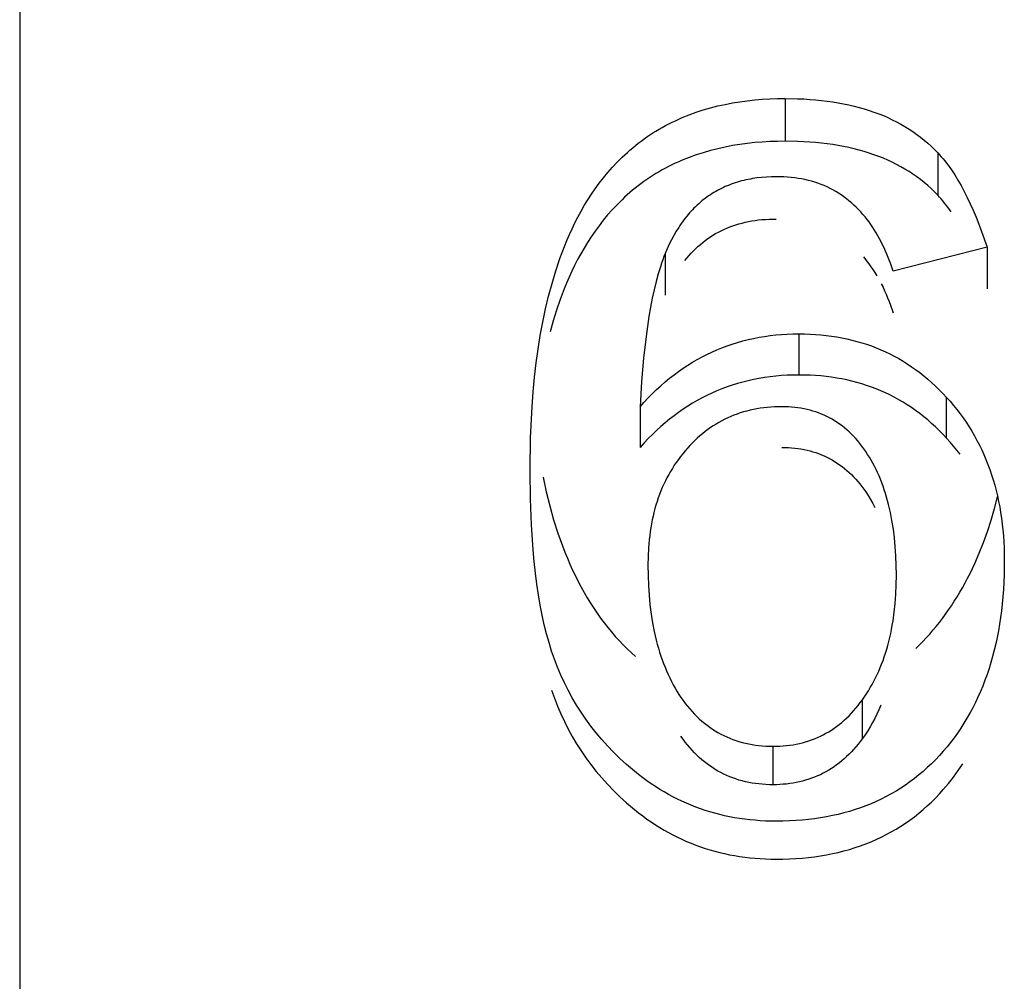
# Model space of a CAD drawing. Header units: millimetres. Extents: x -2637 to -1637, y 678 to 1678.
# Tile 324 of 348: x -1948.72 to -1946.31, y 1444.69 to 1447.04. Entities that reach past the tile are written whole.
import ezdxf

# ---------------------------------------------------------------- set-up
doc = ezdxf.new("R2010")
doc.units = ezdxf.units.MM
doc.layers.add('Make2D$B.SHOW mini', color=7, linetype='Continuous', true_color=0x000000)

msp = doc.modelspace()

# ---------------------------------------------------------------- linework, layer by layer
at = {"layer": 'Make2D$B.SHOW mini', "color": 18, "lineweight": -3, "true_color": 0x000000}
for points in [[(-1948.7173, 1461.156), (-1948.7173, 1461.1556), (-1948.7173, 1461.1542), (-1948.7173, 1461.1486), (-1948.7173, 1461.1262), (-1948.7173, 1461.0347), (-1948.7173, 1460.6552), (-1948.7173, 1459.0497), (-1948.7173, 1452.3692), (-1948.7173, 1431.156)], [(-1948.7173, 1461.1556), (-1948.7173, 1461.1552), (-1948.7173, 1431.156)], [(-1947.4684, 1445.9345), (-1947.4672, 1446.0149), (-1947.4635, 1446.0913), (-1947.4607, 1446.128), (-1947.4573, 1446.1637), (-1947.4533, 1446.1985), (-1947.4486, 1446.2325), (-1947.4433, 1446.2659), (-1947.4373, 1446.2985), (-1947.4306, 1446.3306), (-1947.4231, 1446.3622), (-1947.4147, 1446.3933), (-1947.4055, 1446.4239), (-1947.3953, 1446.454), (-1947.3899, 1446.4689), (-1947.3842, 1446.4836), (-1947.3782, 1446.4982), (-1947.372, 1446.5127), (-1947.3654, 1446.527), (-1947.3585, 1446.5413), (-1947.3513, 1446.5554), (-1947.3437, 1446.5695), (-1947.3357, 1446.5834), (-1947.3272, 1446.5973), (-1947.3183, 1446.6111), (-1947.3089, 1446.6247), (-1947.2991, 1446.6382), (-1947.2888, 1446.6515), (-1947.2781, 1446.6646), (-1947.2669, 1446.6773), (-1947.2552, 1446.6898), (-1947.243, 1446.7019), (-1947.2368, 1446.7079), (-1947.2304, 1446.7137), (-1947.2239, 1446.7194), (-1947.2173, 1446.725), (-1947.2106, 1446.7305), (-1947.2037, 1446.7359), (-1947.1967, 1446.7412), (-1947.1897, 1446.7464), (-1947.1825, 1446.7515), (-1947.1752, 1446.7564), (-1947.1678, 1446.7612), (-1947.1603, 1446.7659), (-1947.1526, 1446.7705), (-1947.1449, 1446.7749), (-1947.1371, 1446.7792), (-1947.1291, 1446.7834), (-1947.1211, 1446.7874), (-1947.1129, 1446.7913), (-1947.1047, 1446.7951), (-1947.0963, 1446.7987), (-1947.0794, 1446.8055), (-1947.0622, 1446.8118), (-1947.0447, 1446.8175), (-1947.0271, 1446.8226), (-1947.0092, 1446.8273), (-1946.9913, 1446.8313), (-1946.9733, 1446.8348), (-1946.9552, 1446.8378), (-1946.9371, 1446.8402), (-1946.9188, 1446.8422), (-1946.9004, 1446.8437), (-1946.8818, 1446.8447), (-1946.8631, 1446.8453), (-1946.8442, 1446.8455)], [(-1946.8442, 1446.8455), (-1946.8137, 1446.845), (-1946.7988, 1446.8444), (-1946.7842, 1446.8435), (-1946.7697, 1446.8423), (-1946.7556, 1446.8409), (-1946.7416, 1446.8392), (-1946.7279, 1446.8373), (-1946.7145, 1446.835), (-1946.7012, 1446.8326), (-1946.6883, 1446.8299), (-1946.6755, 1446.8269), (-1946.663, 1446.8237), (-1946.6507, 1446.8202), (-1946.6387, 1446.8164), (-1946.6269, 1446.8124), (-1946.6153, 1446.8081), (-1946.604, 1446.8036), (-1946.593, 1446.7988), (-1946.5821, 1446.7937), (-1946.5715, 1446.7884), (-1946.5611, 1446.7828), (-1946.551, 1446.777), (-1946.5411, 1446.7709), (-1946.5315, 1446.7645), (-1946.5221, 1446.7579), (-1946.5129, 1446.751), (-1946.504, 1446.7439), (-1946.4953, 1446.7364), (-1946.4868, 1446.7288), (-1946.4786, 1446.7208), (-1946.4707, 1446.7127)], [(-1946.8442, 1446.8455), (-1946.8442, 1446.7409)], [(-1946.8442, 1446.7409), (-1946.8631, 1446.7407), (-1946.8818, 1446.7401), (-1946.9004, 1446.7391), (-1946.9188, 1446.7376), (-1946.9371, 1446.7357), (-1946.9553, 1446.7332), (-1946.9733, 1446.7303), (-1946.9914, 1446.7268), (-1947.0093, 1446.7228), (-1947.0271, 1446.7182), (-1947.0448, 1446.713), (-1947.0623, 1446.7074), (-1947.0795, 1446.7011), (-1947.0965, 1446.6943), (-1947.1048, 1446.6907), (-1947.1131, 1446.687), (-1947.1212, 1446.6831), (-1947.1293, 1446.6791), (-1947.1373, 1446.675), (-1947.1451, 1446.6707), (-1947.1529, 1446.6663), (-1947.1605, 1446.6617), (-1947.168, 1446.657), (-1947.1755, 1446.6522), (-1947.1828, 1446.6473), (-1947.19, 1446.6423), (-1947.197, 1446.6371), (-1947.204, 1446.6319), (-1947.2109, 1446.6265), (-1947.2176, 1446.621), (-1947.2242, 1446.6154), (-1947.2307, 1446.6097), (-1947.2371, 1446.6038), (-1947.2434, 1446.5979), (-1947.2556, 1446.5858), (-1947.2673, 1446.5734), (-1947.2786, 1446.5606), (-1947.2894, 1446.5475), (-1947.2997, 1446.5342), (-1947.3095, 1446.5207), (-1947.3189, 1446.5071), (-1947.3279, 1446.4933), (-1947.3364, 1446.4794), (-1947.3444, 1446.4654), (-1947.352, 1446.4514), (-1947.3593, 1446.4372), (-1947.3662, 1446.423), (-1947.3727, 1446.4086), (-1947.379, 1446.3941), (-1947.3849, 1446.3795), (-1947.3947, 1446.3539), (-1947.4036, 1446.3279), (-1947.4119, 1446.3015), (-1947.4194, 1446.2748)], [(-1946.4707, 1446.6089), (-1946.4786, 1446.6171), (-1946.4868, 1446.625), (-1946.4953, 1446.6326), (-1946.504, 1446.6399), (-1946.5129, 1446.647), (-1946.5221, 1446.6539), (-1946.5315, 1446.6604), (-1946.5411, 1446.6668), (-1946.551, 1446.6728), (-1946.5611, 1446.6786), (-1946.5715, 1446.6842), (-1946.5821, 1446.6895), (-1946.593, 1446.6945), (-1946.604, 1446.6992), (-1946.6153, 1446.7038), (-1946.6269, 1446.708), (-1946.6387, 1446.712), (-1946.6507, 1446.7157), (-1946.663, 1446.7192), (-1946.6755, 1446.7224), (-1946.6883, 1446.7254), (-1946.7012, 1446.7281), (-1946.7145, 1446.7305), (-1946.7279, 1446.7327), (-1946.7416, 1446.7346), (-1946.7556, 1446.7363), (-1946.7697, 1446.7377), (-1946.7842, 1446.7389), (-1946.7988, 1446.7398), (-1946.8137, 1446.7404), (-1946.8442, 1446.7409)], [(-1946.4707, 1446.7127), (-1946.4663, 1446.708), (-1946.4621, 1446.7031), (-1946.4578, 1446.6982), (-1946.4536, 1446.693), (-1946.4495, 1446.6877), (-1946.4454, 1446.6822), (-1946.4413, 1446.6765), (-1946.4373, 1446.6707), (-1946.4293, 1446.6586), (-1946.4214, 1446.6458), (-1946.4137, 1446.6324), (-1946.4062, 1446.6184), (-1946.3987, 1446.6036), (-1946.3914, 1446.5882), (-1946.3843, 1446.5722), (-1946.3772, 1446.5555), (-1946.3702, 1446.5382), (-1946.3634, 1446.5202), (-1946.35, 1446.4822)], [(-1946.4707, 1446.7127), (-1946.4707, 1446.6089)], [(-1946.8659, 1446.6541), (-1946.8779, 1446.6539), (-1946.8898, 1446.6533), (-1946.9014, 1446.6524), (-1946.9128, 1446.6511), (-1946.9184, 1446.6504), (-1946.9239, 1446.6495), (-1946.9294, 1446.6485), (-1946.9349, 1446.6475), (-1946.9402, 1446.6464), (-1946.9455, 1446.6451), (-1946.9508, 1446.6438), (-1946.956, 1446.6424), (-1946.9611, 1446.6409), (-1946.9662, 1446.6393), (-1946.9713, 1446.6376), (-1946.9762, 1446.6358), (-1946.9811, 1446.6339), (-1946.986, 1446.632), (-1946.9908, 1446.6299), (-1946.9955, 1446.6278), (-1947.0002, 1446.6255), (-1947.0048, 1446.6232), (-1947.0094, 1446.6208), (-1947.0139, 1446.6182), (-1947.0184, 1446.6156), (-1947.0228, 1446.6129), (-1947.0271, 1446.6102), (-1947.0314, 1446.6073), (-1947.0356, 1446.6043), (-1947.0398, 1446.6012), (-1947.0439, 1446.5981), (-1947.0479, 1446.5948), (-1947.0519, 1446.5915), (-1947.0558, 1446.588), (-1947.0597, 1446.5845), (-1947.0635, 1446.5809), (-1947.0673, 1446.5772), (-1947.071, 1446.5734), (-1947.0746, 1446.5695), (-1947.0782, 1446.5655), (-1947.0817, 1446.5614), (-1947.0852, 1446.5573), (-1947.0886, 1446.553), (-1947.0919, 1446.5487), (-1947.0952, 1446.5442), (-1947.0985, 1446.5397), (-1947.1017, 1446.535), (-1947.1048, 1446.5303), (-1947.1108, 1446.5206), (-1947.1167, 1446.5105), (-1947.1223, 1446.5), (-1947.1277, 1446.4892), (-1947.1328, 1446.478), (-1947.1377, 1446.4664)], [(-1946.5802, 1446.4232), (-1946.5859, 1446.4402), (-1946.5921, 1446.4566), (-1946.5953, 1446.4646), (-1946.5987, 1446.4724), (-1946.6021, 1446.4801), (-1946.6057, 1446.4877), (-1946.6094, 1446.4951), (-1946.6132, 1446.5024), (-1946.6172, 1446.5096), (-1946.6212, 1446.5166), (-1946.6255, 1446.5235), (-1946.6298, 1446.5302), (-1946.6343, 1446.5369), (-1946.639, 1446.5434), (-1946.6438, 1446.5497), (-1946.6488, 1446.556), (-1946.654, 1446.5621), (-1946.6593, 1446.568), (-1946.6647, 1446.5738), (-1946.6703, 1446.5794), (-1946.6761, 1446.5849), (-1946.682, 1446.5902), (-1946.6881, 1446.5953), (-1946.6942, 1446.6003), (-1946.7006, 1446.605), (-1946.7071, 1446.6095), (-1946.7137, 1446.6139), (-1946.7205, 1446.618), (-1946.7274, 1446.6219), (-1946.7344, 1446.6256), (-1946.7416, 1446.6291), (-1946.7489, 1446.6323), (-1946.7564, 1446.6353), (-1946.7639, 1446.6381), (-1946.7717, 1446.6407), (-1946.7795, 1446.643), (-1946.7875, 1446.6451), (-1946.7957, 1446.647), (-1946.804, 1446.6487), (-1946.8124, 1446.6501), (-1946.8209, 1446.6513), (-1946.8296, 1446.6523), (-1946.8385, 1446.6531), (-1946.8475, 1446.6536), (-1946.8566, 1446.654), (-1946.8659, 1446.6541)], [(-1946.4379, 1446.5683), (-1946.4419, 1446.5739), (-1946.4459, 1446.5794), (-1946.4499, 1446.5847), (-1946.454, 1446.5898), (-1946.4581, 1446.5949), (-1946.4623, 1446.5997), (-1946.4664, 1446.6044), (-1946.4707, 1446.6089)], [(-1947.0896, 1446.4491), (-1947.0846, 1446.4553), (-1947.0794, 1446.4614), (-1947.0741, 1446.4673), (-1947.0687, 1446.4729), (-1947.0632, 1446.4784), (-1947.0575, 1446.4837), (-1947.0517, 1446.4887), (-1947.0458, 1446.4936), (-1947.0397, 1446.4983), (-1947.0336, 1446.5027), (-1947.0273, 1446.507), (-1947.0208, 1446.5111), (-1947.0143, 1446.515), (-1947.0076, 1446.5186), (-1947.0008, 1446.5221), (-1946.9939, 1446.5254), (-1946.9868, 1446.5284), (-1946.9796, 1446.5313), (-1946.9723, 1446.534), (-1946.9649, 1446.5365), (-1946.9573, 1446.5388), (-1946.9497, 1446.5408), (-1946.9418, 1446.5427), (-1946.9339, 1446.5444), (-1946.9258, 1446.5459), (-1946.9177, 1446.5472), (-1946.9093, 1446.5483), (-1946.9009, 1446.5492), (-1946.8923, 1446.5498), (-1946.8836, 1446.5503), (-1946.8748, 1446.5506), (-1946.8659, 1446.5507)], [(-1946.35, 1446.4822), (-1946.5802, 1446.4232)], [(-1946.35, 1446.4822), (-1946.35, 1446.38)], [(-1947.1377, 1446.4664), (-1947.1407, 1446.4587), (-1947.1437, 1446.4508), (-1947.1466, 1446.4426), (-1947.1494, 1446.4341), (-1947.1549, 1446.4164), (-1947.16, 1446.3976), (-1947.1648, 1446.3778), (-1947.1694, 1446.3569), (-1947.1736, 1446.335), (-1947.1776, 1446.3121), (-1947.1813, 1446.2881), (-1947.1847, 1446.2631), (-1947.1906, 1446.21), (-1947.1954, 1446.1528), (-1947.199, 1446.0915)], [(-1947.1377, 1446.4664), (-1947.1377, 1446.3644)], [(-1946.6526, 1446.4578), (-1946.6492, 1446.4538), (-1946.6458, 1446.4496), (-1946.6393, 1446.4412), (-1946.6342, 1446.4341), (-1946.6293, 1446.4269), (-1946.6245, 1446.4195), (-1946.6199, 1446.412)], [(-1946.6089, 1446.3919), (-1946.6048, 1446.3837), (-1946.6009, 1446.3753), (-1946.5972, 1446.3668), (-1946.5935, 1446.3581), (-1946.59, 1446.3492), (-1946.5866, 1446.3401), (-1946.5802, 1446.3214)], [(-1947.199, 1446.0915), (-1947.1891, 1446.1025), (-1947.1791, 1446.1131), (-1947.169, 1446.1234), (-1947.1587, 1446.1334), (-1947.1482, 1446.1429), (-1947.1376, 1446.1522), (-1947.1269, 1446.1611), (-1947.116, 1446.1696), (-1947.1049, 1446.1778), (-1947.0937, 1446.1856), (-1947.0824, 1446.1931), (-1947.0709, 1446.2002), (-1947.0593, 1446.207), (-1947.0475, 1446.2135), (-1947.0355, 1446.2195), (-1947.0235, 1446.2253), (-1947.0112, 1446.2307), (-1946.9989, 1446.2357), (-1946.9863, 1446.2404), (-1946.9737, 1446.2448), (-1946.9609, 1446.2487), (-1946.9479, 1446.2524), (-1946.9348, 1446.2557), (-1946.9215, 1446.2586), (-1946.9081, 1446.2612), (-1946.8946, 1446.2635), (-1946.8809, 1446.2654), (-1946.8671, 1446.267), (-1946.8531, 1446.2682), (-1946.839, 1446.2691), (-1946.8248, 1446.2696), (-1946.8104, 1446.2698)], [(-1946.8104, 1446.2698), (-1946.7967, 1446.2696), (-1946.7832, 1446.2691), (-1946.7699, 1446.2684), (-1946.7567, 1446.2673), (-1946.7437, 1446.2659), (-1946.7308, 1446.2643), (-1946.7181, 1446.2623), (-1946.7055, 1446.26), (-1946.6931, 1446.2574), (-1946.6808, 1446.2545), (-1946.6687, 1446.2514), (-1946.6567, 1446.2479), (-1946.6449, 1446.2441), (-1946.6332, 1446.24), (-1946.6217, 1446.2356), (-1946.6103, 1446.2308), (-1946.5991, 1446.2258), (-1946.5881, 1446.2205), (-1946.5772, 1446.2149), (-1946.5664, 1446.209), (-1946.5558, 1446.2027), (-1946.5453, 1446.1962), (-1946.535, 1446.1894), (-1946.5249, 1446.1823), (-1946.5149, 1446.1748), (-1946.5051, 1446.1671), (-1946.4954, 1446.159), (-1946.4858, 1446.1507), (-1946.4765, 1446.1421), (-1946.4672, 1446.1331), (-1946.4581, 1446.1239), (-1946.4492, 1446.1143)], [(-1946.8104, 1446.2698), (-1946.8104, 1446.169)], [(-1946.8104, 1446.169), (-1946.8248, 1446.1688), (-1946.839, 1446.1683), (-1946.8531, 1446.1674), (-1946.8671, 1446.1662), (-1946.8809, 1446.1647), (-1946.8946, 1446.1628), (-1946.9081, 1446.1605), (-1946.9215, 1446.158), (-1946.9348, 1446.155), (-1946.9479, 1446.1518), (-1946.9609, 1446.1481), (-1946.9737, 1446.1442), (-1946.9863, 1446.1398), (-1946.9989, 1446.1352), (-1947.0112, 1446.1302), (-1947.0235, 1446.1248), (-1947.0355, 1446.1191), (-1947.0475, 1446.1131), (-1947.0593, 1446.1067), (-1947.0709, 1446.0999), (-1947.0824, 1446.0929), (-1947.0937, 1446.0854), (-1947.1049, 1446.0776), (-1947.116, 1446.0695), (-1947.1269, 1446.061), (-1947.1376, 1446.0522), (-1947.1482, 1446.043), (-1947.1587, 1446.0335), (-1947.169, 1446.0236), (-1947.1791, 1446.0134), (-1947.1891, 1446.0029), (-1947.199, 1445.992)], [(-1946.4492, 1446.0146), (-1946.4581, 1446.0241), (-1946.4672, 1446.0333), (-1946.4765, 1446.0421), (-1946.4858, 1446.0507), (-1946.4954, 1446.059), (-1946.5051, 1446.067), (-1946.5149, 1446.0747), (-1946.5249, 1446.0821), (-1946.535, 1446.0892), (-1946.5453, 1446.096), (-1946.5558, 1446.1024), (-1946.5664, 1446.1086), (-1946.5772, 1446.1145), (-1946.5881, 1446.1201), (-1946.5991, 1446.1254), (-1946.6103, 1446.1303), (-1946.6217, 1446.135), (-1946.6332, 1446.1394), (-1946.6449, 1446.1435), (-1946.6567, 1446.1472), (-1946.6687, 1446.1507), (-1946.6808, 1446.1539), (-1946.6931, 1446.1568), (-1946.7055, 1446.1593), (-1946.7181, 1446.1616), (-1946.7308, 1446.1636), (-1946.7437, 1446.1652), (-1946.7567, 1446.1666), (-1946.7699, 1446.1676), (-1946.7832, 1446.1684), (-1946.7967, 1446.1688), (-1946.8104, 1446.169)], [(-1946.4492, 1446.1143), (-1946.4406, 1446.1046), (-1946.4322, 1446.0947), (-1946.4241, 1446.0846), (-1946.4162, 1446.0743), (-1946.4086, 1446.0639), (-1946.4013, 1446.0533), (-1946.3943, 1446.0425), (-1946.3876, 1446.0315), (-1946.3811, 1446.0204), (-1946.3749, 1446.0091), (-1946.369, 1445.9976), (-1946.3633, 1445.9859), (-1946.3579, 1445.9741), (-1946.3528, 1445.9621), (-1946.348, 1445.9499), (-1946.3434, 1445.9376), (-1946.3391, 1445.925), (-1946.3351, 1445.9123), (-1946.3314, 1445.8994), (-1946.3279, 1445.8863), (-1946.3248, 1445.8731), (-1946.3218, 1445.8597), (-1946.3192, 1445.8461), (-1946.3169, 1445.8323), (-1946.3148, 1445.8184), (-1946.313, 1445.8043), (-1946.3115, 1445.79), (-1946.3102, 1445.7755), (-1946.3092, 1445.7608), (-1946.3085, 1445.746), (-1946.3081, 1445.731), (-1946.308, 1445.7158)], [(-1946.4492, 1446.0146), (-1946.4492, 1446.1143)], [(-1947.199, 1446.0915), (-1947.199, 1445.992)], [(-1946.8523, 1446.0915), (-1946.8614, 1446.0914), (-1946.8704, 1446.0911), (-1946.8793, 1446.0906), (-1946.888, 1446.0898), (-1946.8967, 1446.0889), (-1946.9052, 1446.0877), (-1946.9136, 1446.0863), (-1946.9219, 1446.0847), (-1946.9301, 1446.0829), (-1946.9382, 1446.0809), (-1946.9462, 1446.0787), (-1946.9541, 1446.0762), (-1946.9619, 1446.0736), (-1946.9695, 1446.0707), (-1946.9771, 1446.0676), (-1946.9845, 1446.0643), (-1946.9919, 1446.0608), (-1946.9991, 1446.0571), (-1947.0062, 1446.0532), (-1947.0133, 1446.0491), (-1947.0202, 1446.0448), (-1947.027, 1446.0402), (-1947.0337, 1446.0355), (-1947.0403, 1446.0305), (-1947.0468, 1446.0253), (-1947.0532, 1446.0199), (-1947.0594, 1446.0144), (-1947.0656, 1446.0086), (-1947.0717, 1446.0025), (-1947.0777, 1445.9963), (-1947.0835, 1445.9899), (-1947.0893, 1445.9833)], [(-1946.647, 1445.9818), (-1946.6517, 1445.9886), (-1946.6565, 1445.9951), (-1946.6615, 1446.0014), (-1946.6665, 1446.0076), (-1946.6717, 1446.0135), (-1946.677, 1446.0191), (-1946.6823, 1446.0246), (-1946.6878, 1446.0299), (-1946.6934, 1446.0349), (-1946.6992, 1446.0397), (-1946.705, 1446.0443), (-1946.7109, 1446.0487), (-1946.717, 1446.0529), (-1946.7231, 1446.0569), (-1946.7294, 1446.0606), (-1946.7358, 1446.0642), (-1946.7423, 1446.0675), (-1946.7489, 1446.0706), (-1946.7556, 1446.0735), (-1946.7624, 1446.0761), (-1946.7693, 1446.0786), (-1946.7763, 1446.0808), (-1946.7834, 1446.0829), (-1946.7907, 1446.0847), (-1946.798, 1446.0863), (-1946.8055, 1446.0877), (-1946.813, 1446.0889), (-1946.8207, 1446.0898), (-1946.8284, 1446.0906), (-1946.8363, 1446.0911), (-1946.8443, 1446.0914), (-1946.8523, 1446.0915)], [(-1946.4163, 1445.975), (-1946.4241, 1445.9851), (-1946.4322, 1445.9951), (-1946.4406, 1446.0049), (-1946.4492, 1446.0146)], [(-1947.0893, 1445.9833), (-1947.0949, 1445.9765), (-1947.1004, 1445.9696), (-1947.1056, 1445.9625), (-1947.1107, 1445.9553), (-1947.1156, 1445.9481), (-1947.1203, 1445.9406), (-1947.1248, 1445.9331), (-1947.1292, 1445.9255), (-1947.1334, 1445.9177), (-1947.1373, 1445.9098), (-1947.1412, 1445.9017), (-1947.1448, 1445.8936), (-1947.1482, 1445.8853), (-1947.1515, 1445.8769), (-1947.1546, 1445.8683), (-1947.1575, 1445.8597), (-1947.1603, 1445.8509), (-1947.1628, 1445.842), (-1947.1652, 1445.8329), (-1947.1674, 1445.8237), (-1947.1694, 1445.8144), (-1947.1713, 1445.805), (-1947.1729, 1445.7954), (-1947.1744, 1445.7858), (-1947.1757, 1445.7759), (-1947.1769, 1445.766), (-1947.1778, 1445.7559), (-1947.1786, 1445.7457), (-1947.1797, 1445.7249), (-1947.18, 1445.7036)], [(-1946.8523, 1445.992), (-1946.8443, 1445.9918), (-1946.8363, 1445.9915), (-1946.8284, 1445.991), (-1946.8207, 1445.9903), (-1946.813, 1445.9893), (-1946.8055, 1445.9881), (-1946.798, 1445.9868), (-1946.7907, 1445.9852), (-1946.7834, 1445.9834), (-1946.7763, 1445.9813), (-1946.7693, 1445.9791), (-1946.7624, 1445.9767), (-1946.7556, 1445.974), (-1946.7489, 1445.9711), (-1946.7423, 1445.9681), (-1946.7358, 1445.9648), (-1946.7294, 1445.9613), (-1946.7231, 1445.9575), (-1946.717, 1445.9536), (-1946.7109, 1445.9494), (-1946.705, 1445.9451), (-1946.6992, 1445.9405), (-1946.6934, 1445.9357), (-1946.6878, 1445.9307), (-1946.6823, 1445.9255), (-1946.677, 1445.9201), (-1946.6717, 1445.9144), (-1946.6665, 1445.9085), (-1946.6615, 1445.9025), (-1946.6565, 1445.8962), (-1946.6517, 1445.8897), (-1946.647, 1445.8829)], [(-1946.572, 1445.6791), (-1946.5723, 1445.7031), (-1946.5732, 1445.7264), (-1946.5747, 1445.749), (-1946.5768, 1445.7709), (-1946.5795, 1445.7922), (-1946.5828, 1445.8127), (-1946.5866, 1445.8326), (-1946.5888, 1445.8423), (-1946.5911, 1445.8518), (-1946.5935, 1445.8612), (-1946.5961, 1445.8704), (-1946.5988, 1445.8794), (-1946.6016, 1445.8883), (-1946.6047, 1445.897), (-1946.6078, 1445.9055), (-1946.6111, 1445.9138), (-1946.6145, 1445.922), (-1946.6181, 1445.9301), (-1946.6218, 1445.9379), (-1946.6257, 1445.9457), (-1946.6296, 1445.9532), (-1946.6338, 1445.9606), (-1946.6381, 1445.9678), (-1946.6425, 1445.9749), (-1946.647, 1445.9818)], [(-1947.4156, 1445.4936), (-1947.422, 1445.5142), (-1947.428, 1445.5357), (-1947.4336, 1445.5581), (-1947.4387, 1445.5814), (-1947.4435, 1445.6058), (-1947.4478, 1445.631), (-1947.4517, 1445.6572), (-1947.4552, 1445.6843), (-1947.4583, 1445.7123), (-1947.461, 1445.7413), (-1947.4651, 1445.802), (-1947.4676, 1445.8664), (-1947.4684, 1445.9345)], [(-1947.4366, 1445.9193), (-1947.4288, 1445.8834), (-1947.4202, 1445.8486), (-1947.4107, 1445.8149), (-1947.4004, 1445.7823), (-1947.3949, 1445.7665), (-1947.3892, 1445.7509), (-1947.3832, 1445.7356), (-1947.3771, 1445.7206), (-1947.3708, 1445.7059), (-1947.3642, 1445.6914), (-1947.3575, 1445.6773), (-1947.3505, 1445.6634), (-1947.3433, 1445.6498), (-1947.3359, 1445.6365), (-1947.3283, 1445.6235), (-1947.3205, 1445.6107), (-1947.3124, 1445.5983), (-1947.3042, 1445.5861), (-1947.2957, 1445.5742), (-1947.2871, 1445.5626), (-1947.2782, 1445.5513), (-1947.2691, 1445.5402), (-1947.2598, 1445.5295), (-1947.2503, 1445.519), (-1947.2406, 1445.5089), (-1947.2306, 1445.499), (-1947.2205, 1445.4894), (-1947.2101, 1445.4801)], [(-1946.647, 1445.8829), (-1946.641, 1445.8739), (-1946.6353, 1445.8645), (-1946.6298, 1445.8549), (-1946.6246, 1445.8449)], [(-1946.5245, 1445.5), (-1946.5158, 1445.5085), (-1946.5072, 1445.5172), (-1946.4988, 1445.5261), (-1946.4906, 1445.5352), (-1946.4825, 1445.5445), (-1946.4746, 1445.554), (-1946.4668, 1445.5637), (-1946.4592, 1445.5736), (-1946.4518, 1445.5837), (-1946.4445, 1445.5941), (-1946.4374, 1445.6046), (-1946.4304, 1445.6153), (-1946.4236, 1445.6262), (-1946.4169, 1445.6373), (-1946.4104, 1445.6486), (-1946.4041, 1445.6601), (-1946.3979, 1445.6718), (-1946.3919, 1445.6837), (-1946.3803, 1445.7081), (-1946.3694, 1445.7333), (-1946.3591, 1445.7593), (-1946.3495, 1445.7861), (-1946.3405, 1445.8137), (-1946.3321, 1445.8421), (-1946.3243, 1445.8712)], [(-1946.308, 1445.7158), (-1946.3086, 1445.6793), (-1946.3103, 1445.6438), (-1946.3117, 1445.6264), (-1946.3133, 1445.6092), (-1946.3152, 1445.5923), (-1946.3174, 1445.5756), (-1946.3199, 1445.5591), (-1946.3226, 1445.5429), (-1946.3257, 1445.5269), (-1946.3291, 1445.5112), (-1946.3327, 1445.4957), (-1946.3367, 1445.4805), (-1946.3409, 1445.4655), (-1946.3454, 1445.4507), (-1946.3503, 1445.4362), (-1946.3554, 1445.422), (-1946.3608, 1445.408), (-1946.3665, 1445.3942), (-1946.3725, 1445.3807), (-1946.3787, 1445.3674), (-1946.3853, 1445.3544), (-1946.3921, 1445.3416), (-1946.3993, 1445.3291), (-1946.4067, 1445.3168), (-1946.4144, 1445.3048), (-1946.4224, 1445.293), (-1946.4307, 1445.2815), (-1946.4393, 1445.2702), (-1946.4482, 1445.2592), (-1946.4574, 1445.2484)], [(-1947.18, 1445.7036), (-1947.1797, 1445.6784), (-1947.1788, 1445.6539), (-1947.1772, 1445.63), (-1947.175, 1445.6068), (-1947.1721, 1445.5842), (-1947.1686, 1445.5623), (-1947.1645, 1445.5411), (-1947.1622, 1445.5307), (-1947.1598, 1445.5205), (-1947.1571, 1445.5105), (-1947.1544, 1445.5006), (-1947.1514, 1445.4909), (-1947.1484, 1445.4814), (-1947.1451, 1445.472), (-1947.1417, 1445.4628), (-1947.1382, 1445.4538), (-1947.1345, 1445.4449), (-1947.1306, 1445.4362), (-1947.1266, 1445.4277), (-1947.1224, 1445.4193), (-1947.118, 1445.4111), (-1947.1135, 1445.4031), (-1947.1089, 1445.3953), (-1947.1041, 1445.3876), (-1947.0991, 1445.3801)], [(-1946.6551, 1445.3744), (-1946.6501, 1445.3816), (-1946.6452, 1445.389), (-1946.6404, 1445.3965), (-1946.6359, 1445.4041), (-1946.6314, 1445.4119), (-1946.6272, 1445.4199), (-1946.623, 1445.428), (-1946.6191, 1445.4362), (-1946.6153, 1445.4446), (-1946.6116, 1445.4531), (-1946.6081, 1445.4618), (-1946.6048, 1445.4707), (-1946.6016, 1445.4797), (-1946.5986, 1445.4888), (-1946.5958, 1445.4981), (-1946.5931, 1445.5075), (-1946.5906, 1445.5171), (-1946.5882, 1445.5268), (-1946.586, 1445.5367), (-1946.5839, 1445.5467), (-1946.582, 1445.5569), (-1946.5803, 1445.5673), (-1946.5773, 1445.5884), (-1946.575, 1445.6101), (-1946.5734, 1445.6325), (-1946.5724, 1445.6555), (-1946.572, 1445.6791)], [(-1947.2326, 1445.2162), (-1947.2486, 1445.231), (-1947.264, 1445.2461), (-1947.2787, 1445.2615), (-1947.2929, 1445.2773), (-1947.3065, 1445.2934), (-1947.3194, 1445.3099), (-1947.3318, 1445.3267), (-1947.3435, 1445.3439), (-1947.3546, 1445.3614), (-1947.3652, 1445.3793), (-1947.3751, 1445.3975), (-1947.3844, 1445.416), (-1947.3931, 1445.4349), (-1947.4012, 1445.4542), (-1947.4087, 1445.4737), (-1947.4156, 1445.4936)], [(-1947.4156, 1445.398), (-1947.4087, 1445.3783), (-1947.4012, 1445.3588), (-1947.3931, 1445.3397), (-1947.3844, 1445.321), (-1947.3751, 1445.3026), (-1947.3652, 1445.2845), (-1947.3546, 1445.2667), (-1947.3435, 1445.2493), (-1947.3318, 1445.2323), (-1947.3194, 1445.2156), (-1947.3065, 1445.1992), (-1947.2929, 1445.1831), (-1947.2787, 1445.1675), (-1947.264, 1445.1521), (-1947.2486, 1445.1371), (-1947.2326, 1445.1225)], [(-1947.0991, 1445.3801), (-1947.0939, 1445.3727), (-1947.0886, 1445.3656), (-1947.0832, 1445.3587), (-1947.0777, 1445.352), (-1947.072, 1445.3456), (-1947.0662, 1445.3394), (-1947.0603, 1445.3334), (-1947.0543, 1445.3277), (-1947.0481, 1445.3222), (-1947.0418, 1445.3169), (-1947.0354, 1445.3119), (-1947.0289, 1445.3071), (-1947.0223, 1445.3026), (-1947.0155, 1445.2982), (-1947.0087, 1445.2942), (-1947.0017, 1445.2903), (-1946.9946, 1445.2867), (-1946.9873, 1445.2833), (-1946.98, 1445.2802), (-1946.9725, 1445.2773), (-1946.9649, 1445.2746), (-1946.9572, 1445.2721), (-1946.9494, 1445.2699), (-1946.9415, 1445.2679), (-1946.9335, 1445.2662), (-1946.9253, 1445.2647), (-1946.917, 1445.2634), (-1946.9087, 1445.2624), (-1946.9002, 1445.2616), (-1946.8916, 1445.261), (-1946.8828, 1445.2606), (-1946.874, 1445.2605)], [(-1946.874, 1445.2605), (-1946.8655, 1445.2606), (-1946.8572, 1445.2609), (-1946.8489, 1445.2615), (-1946.8408, 1445.2623), (-1946.8328, 1445.2632), (-1946.8248, 1445.2644), (-1946.817, 1445.2659), (-1946.8093, 1445.2675), (-1946.8016, 1445.2694), (-1946.7941, 1445.2715), (-1946.7867, 1445.2738), (-1946.7794, 1445.2763), (-1946.7722, 1445.2791), (-1946.7651, 1445.282), (-1946.7581, 1445.2852), (-1946.7512, 1445.2887), (-1946.7444, 1445.2923), (-1946.7377, 1445.2962), (-1946.7311, 1445.3003), (-1946.7246, 1445.3046), (-1946.7183, 1445.3092), (-1946.712, 1445.314), (-1946.7058, 1445.319), (-1946.6998, 1445.3242), (-1946.6938, 1445.3297), (-1946.688, 1445.3354), (-1946.6822, 1445.3413), (-1946.6766, 1445.3475), (-1946.6711, 1445.3539), (-1946.6656, 1445.3605), (-1946.6603, 1445.3673), (-1946.6551, 1445.3744)], [(-1946.6551, 1445.2796), (-1946.6551, 1445.3744)], [(-1946.6103, 1445.3611), (-1946.615, 1445.3501), (-1946.6199, 1445.3393), (-1946.6251, 1445.3287), (-1946.6306, 1445.3184), (-1946.6363, 1445.3083), (-1946.6423, 1445.2985), (-1946.6486, 1445.2889), (-1946.6551, 1445.2796)], [(-1946.874, 1445.1665), (-1946.8828, 1445.1666), (-1946.8916, 1445.1669), (-1946.9002, 1445.1675), (-1946.9087, 1445.1683), (-1946.917, 1445.1694), (-1946.9253, 1445.1706), (-1946.9335, 1445.1721), (-1946.9415, 1445.1739), (-1946.9494, 1445.1758), (-1946.9572, 1445.178), (-1946.9649, 1445.1805), (-1946.9725, 1445.1831), (-1946.98, 1445.186), (-1946.9873, 1445.1891), (-1946.9946, 1445.1925), (-1947.0017, 1445.1961), (-1947.0087, 1445.1999), (-1947.0155, 1445.204), (-1947.0223, 1445.2083), (-1947.0289, 1445.2128), (-1947.0354, 1445.2175), (-1947.0418, 1445.2225), (-1947.0481, 1445.2277), (-1947.0543, 1445.2332), (-1947.0603, 1445.2389), (-1947.0662, 1445.2448), (-1947.072, 1445.251), (-1947.0777, 1445.2574), (-1947.0832, 1445.264), (-1947.0886, 1445.2709), (-1947.0939, 1445.278), (-1947.0991, 1445.2853)], [(-1946.6551, 1445.2796), (-1946.6603, 1445.2726), (-1946.6656, 1445.2658), (-1946.6711, 1445.2592), (-1946.6766, 1445.2529), (-1946.6822, 1445.2467), (-1946.688, 1445.2409), (-1946.6938, 1445.2352), (-1946.6998, 1445.2298), (-1946.7058, 1445.2246), (-1946.712, 1445.2196), (-1946.7183, 1445.2148), (-1946.7246, 1445.2103), (-1946.7311, 1445.206), (-1946.7377, 1445.2019), (-1946.7444, 1445.1981), (-1946.7512, 1445.1945), (-1946.7581, 1445.191), (-1946.7651, 1445.1879), (-1946.7722, 1445.1849), (-1946.7794, 1445.1822), (-1946.7867, 1445.1797), (-1946.7941, 1445.1774), (-1946.8016, 1445.1753), (-1946.8093, 1445.1734), (-1946.817, 1445.1718), (-1946.8248, 1445.1704), (-1946.8328, 1445.1692), (-1946.8408, 1445.1682), (-1946.8489, 1445.1675), (-1946.8572, 1445.1669), (-1946.8655, 1445.1666), (-1946.874, 1445.1665)], [(-1946.874, 1445.2605), (-1946.874, 1445.1665)], [(-1946.4574, 1445.2484), (-1946.4668, 1445.2379), (-1946.4765, 1445.2277), (-1946.4864, 1445.2179), (-1946.4964, 1445.2083), (-1946.5067, 1445.1991), (-1946.5173, 1445.1903), (-1946.528, 1445.1818), (-1946.5389, 1445.1736), (-1946.5501, 1445.1657), (-1946.5614, 1445.1582), (-1946.573, 1445.151), (-1946.5848, 1445.1441), (-1946.5968, 1445.1376), (-1946.609, 1445.1314), (-1946.6214, 1445.1256), (-1946.634, 1445.12), (-1946.6469, 1445.1149), (-1946.66, 1445.11), (-1946.6733, 1445.1055), (-1946.6868, 1445.1013), (-1946.7005, 1445.0975), (-1946.7144, 1445.0939), (-1946.7286, 1445.0908), (-1946.743, 1445.0879), (-1946.7576, 1445.0854), (-1946.7724, 1445.0832), (-1946.7874, 1445.0814), (-1946.8027, 1445.0799), (-1946.8181, 1445.0787), (-1946.8338, 1445.0779), (-1946.8497, 1445.0774), (-1946.8659, 1445.0772)], [(-1946.8659, 1445.0772), (-1946.879, 1445.0773), (-1946.8921, 1445.0777), (-1946.905, 1445.0784), (-1946.9178, 1445.0794), (-1946.9305, 1445.0806), (-1946.9431, 1445.0821), (-1946.9556, 1445.0838), (-1946.968, 1445.0858), (-1946.9802, 1445.0881), (-1946.9924, 1445.0907), (-1947.0044, 1445.0935), (-1947.0164, 1445.0967), (-1947.0282, 1445.1), (-1947.0399, 1445.1037), (-1947.0515, 1445.1076), (-1947.063, 1445.1118), (-1947.0744, 1445.1163), (-1947.0857, 1445.121), (-1947.0969, 1445.126), (-1947.108, 1445.1313), (-1947.1189, 1445.1369), (-1947.1298, 1445.1427), (-1947.1406, 1445.1489), (-1947.1512, 1445.1552), (-1947.1618, 1445.1619), (-1947.1722, 1445.1688), (-1947.1825, 1445.176), (-1947.1927, 1445.1835), (-1947.2029, 1445.1913), (-1947.2129, 1445.1993), (-1947.2228, 1445.2076), (-1947.2326, 1445.2162)], [(-1946.4574, 1445.1545), (-1946.4509, 1445.162), (-1946.4446, 1445.1696), (-1946.4384, 1445.1773), (-1946.4324, 1445.1852), (-1946.4265, 1445.1931), (-1946.4207, 1445.2012), (-1946.4151, 1445.2095), (-1946.4096, 1445.2178)], [(-1946.8659, 1444.9844), (-1946.8497, 1444.9846), (-1946.8338, 1444.9851), (-1946.8181, 1444.9859), (-1946.8027, 1444.9871), (-1946.7874, 1444.9885), (-1946.7724, 1444.9904), (-1946.7576, 1444.9925), (-1946.743, 1444.995), (-1946.7286, 1444.9979), (-1946.7144, 1445.001), (-1946.7005, 1445.0045), (-1946.6868, 1445.0083), (-1946.6733, 1445.0125), (-1946.66, 1445.017), (-1946.6469, 1445.0218), (-1946.634, 1445.027), (-1946.6214, 1445.0324), (-1946.609, 1445.0383), (-1946.5968, 1445.0444), (-1946.5848, 1445.0509), (-1946.573, 1445.0577), (-1946.5614, 1445.0648), (-1946.5501, 1445.0723), (-1946.5389, 1445.0801), (-1946.528, 1445.0883), (-1946.5173, 1445.0967), (-1946.5067, 1445.1055), (-1946.4964, 1445.1147), (-1946.4864, 1445.1241), (-1946.4765, 1445.1339), (-1946.4668, 1445.144), (-1946.4574, 1445.1545)], [(-1947.2326, 1445.1225), (-1947.2228, 1445.1139), (-1947.2129, 1445.1057), (-1947.2029, 1445.0977), (-1947.1927, 1445.09), (-1947.1825, 1445.0826), (-1947.1722, 1445.0754), (-1947.1618, 1445.0685), (-1947.1512, 1445.0619), (-1947.1406, 1445.0556), (-1947.1298, 1445.0495), (-1947.1189, 1445.0437), (-1947.108, 1445.0382), (-1947.0969, 1445.0329), (-1947.0857, 1445.0279), (-1947.0744, 1445.0232), (-1947.063, 1445.0188), (-1947.0515, 1445.0146), (-1947.0399, 1445.0107), (-1947.0282, 1445.0071), (-1947.0164, 1445.0037), (-1947.0044, 1445.0006), (-1946.9924, 1444.9978), (-1946.9802, 1444.9953), (-1946.968, 1444.993), (-1946.9556, 1444.991), (-1946.9431, 1444.9892), (-1946.9305, 1444.9877), (-1946.9178, 1444.9865), (-1946.905, 1444.9856), (-1946.8921, 1444.9849), (-1946.879, 1444.9845), (-1946.8659, 1444.9844)]]:
    msp.add_lwpolyline(points, dxfattribs=at)

doc.saveas('drawing.dxf')
